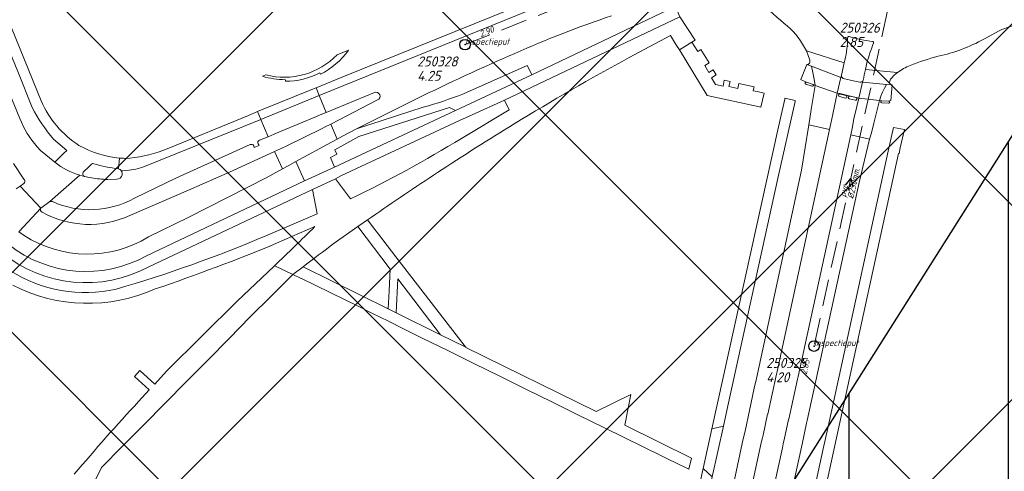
# Model space of a CAD drawing. Extents: x 148869 to 161638, y 453607 to 469810.
# Tile 415 of 656: x 154342 to 154527, y 463256 to 463341. Entities that reach past the tile are written whole.
import ezdxf

# ---------------------------------------------------------------- set-up
doc = ezdxf.new("R2010")
doc.units = 0
doc.header["$PDMODE"] = 32
doc.header["$PDSIZE"] = 2
doc.linetypes.add('RI-HWA', pattern=[7.4, 5, -2.4])
doc.layers.get('0').update_dxf_attribs({"linetype": 'CONTINUOUS'})
doc.layers.get('DEFPOINTS').update_dxf_attribs({"linetype": 'CONTINUOUS'})
for name, color, linetype in [('2023 hatch', 90, 'CONTINUOUS'), ('2024', 160, 'CONTINUOUS'), ('2024 hatch', 160, 'CONTINUOUS')]:
    doc.layers.add(name, color=color, linetype=linetype)
for name, color, linetype, lineweight in [('B-OI-RI-HWA-BOB-T18', 150, 'CONTINUOUS', 18), ('B-OI-RI-HWA-MATERIAAL-T18', 150, 'CONTINUOUS', 18), ('B-OI-RI-HWA-PUTDEKSELHOOGTE-T25', 150, 'CONTINUOUS', 25), ('B-OI-RI-HWA-PUTNUMMER-T25', 150, 'CONTINUOUS', 25), ('B-OI-RI-HWA_DIAMETER-T18', 150, 'CONTINUOUS', 18), ('B-OI-RI-HWA_RIOOLPUT-S', 150, 'CONTINUOUS', 25), ('B-OI-RI-HWA_TRANSPORTLEIDING-G', 150, 'RI-HWA', 18), ('B-OI-RI-STROOMRICHTING-S', 252, 'CONTINUOUS', 25), ('B-RO-VH-VERHARDING_ASFALT-GV', 251, 'CONTINUOUS', 18), ('B-RO-VH-VERHARDING_BEDRIJFSVLOERPLAAT-GV', 251, 'CONTINUOUS', 18), ('B-RO-VH-VERHARDING_SIERBESTRATING-GV', 251, 'CONTINUOUS', 18), ('B-RO-VH-VERHARDING_STRAATBAKSTEEN-GV', 251, 'CONTINUOUS', 18)]:
    doc.layers.add(name, color=color, linetype=linetype, lineweight=lineweight)
doc.styles.add('NLCS-ISO-M500-T18_CURSIEF', font='NLCS-ISO.ttf', dxfattribs={"oblique": 15, "height": 0.9})
doc.styles.add('NLCS-ISO-M750-T25_CURSIEF', font='NLCS-ISO.ttf', dxfattribs={"oblique": 15, "height": 1.875})

# ---------------------------------------------------------------- blocks, each defined once
blk = doc.blocks.new('ACMAP_ANN_TEMPLATE_hwa-diam')
at = {"color": 0, "linetype": 'ByBlock', "style": 'NLCS-ISO-M500-T18_CURSIEF', "oblique": 15}
blk.add_attdef('hwa-diam', (-3.7, -1.3), '', height=1.2, dxfattribs=at)
blk = doc.blocks.new('ACMAP_ANN_TEMPLATE_hwa-materiaal')
at = {"color": 0, "linetype": 'ByBlock', "style": 'NLCS-ISO-M500-T18_CURSIEF', "oblique": 15}
blk.add_attdef('hwa-mat', (-3.7, 0.2), '', height=1.2, dxfattribs=at)
blk = doc.blocks.new('ACMAP_ANN_TEMPLATE_hwa-nap-l')
at = {"color": 0, "linetype": 'ByBlock', "style": 'NLCS-ISO-M500-T18_CURSIEF', "oblique": 15}
blk.add_attdef('hwa-nap-l', (3.3, 0.2), '', height=1.2, dxfattribs=at)
blk = doc.blocks.new('ACMAP_ANN_TEMPLATE_hwa-nap-r')
at = {"color": 0, "linetype": 'ByBlock', "style": 'NLCS-ISO-M500-T18_CURSIEF', "oblique": 15}
blk.add_attdef('hwa-nap-r', (-5.6, 0.2), '', height=1.2, dxfattribs=at)
blk = doc.blocks.new('ACMAP_ANN_TEMPLATE_hwa-puth')
at = {"color": 0, "linetype": 'ByBlock', "style": 'NLCS-ISO-M750-T25_CURSIEF', "oblique": 15}
blk.add_attdef('hwa-puth', (-9, -6.8), '', height=1.88, dxfattribs=at)
blk = doc.blocks.new('ACMAP_ANN_TEMPLATE_hwa-putnr')
at = {"color": 0, "linetype": 'ByBlock', "style": 'NLCS-ISO-M750-T25_CURSIEF', "oblique": 15}
blk.add_attdef('hwa-putnr', (-9, -4.1), '', height=1.88, dxfattribs=at)
blk = doc.blocks.new('ACMAP_ANN_TEMPLATE_type knoop')
at = {"layer": 'DEFPOINTS', "style": 'NLCS-ISO-M500-T18_CURSIEF', "oblique": 15}
blk.add_attdef('type_knoop', (0, 0), '', height=1.2, dxfattribs=at)

msp = doc.modelspace()

# ---------------------------------------------------------------- hatches: boundary and pattern name
at = {"layer": '2023 hatch'}
h = msp.add_hatch(dxfattribs=at)
h.set_pattern_fill('L45L135', color=256, scale=49.98)
h.set_pattern_definition([(45, (0, 0), (-35.341197, 35.341197), []), (135, (0, 0), (-35.341197, -35.341197), [])])
h.paths.add_polyline_path([(155033.65, 463387.49), (154736.21, 463174.82), (154703.82, 463157.03), (154669.13, 463116.73), (154497.36, 463128.81), (154485.96, 463103.35), (154403, 462810.28), (154029.41, 462913.19), (153921.91, 462926.36), (153533.06, 462959.92), (153521.58, 463046.87), (153065.73, 463131.59), (152840.09, 463157.69), (152602.55, 463321.62), (152457.44, 463373.38), (152283.77, 463566.95), (152230.15, 463641.33), (152156.25, 463699.58), (152012.16, 463887.19), (152009.38, 463939.89), (151991.35, 464191.03), (152103.19, 464343.83), (152153.39, 464455.21), (152151.03, 464561.94), (152249.45, 464811.76), (152130.92, 465032.5), (152332.42, 465169.93), (152738.18, 465252.75), (152947.54, 465152.17), (153150.32, 465023.39), (153302.02, 464886.05), (153728.6, 464650.43), (153874.6, 464567.83), (153954.88, 464501.43), (153988.94, 464472.57), (154027.82, 464422.75), (154193.47, 464138.07), (154280.01, 463968.67), (154339.28, 463993.19), (154494.94, 463873.13), (154622.49, 463821.49), (154755.92, 463721.99), (154868.72, 463597.28)])
at = {"layer": '2024 hatch'}
h = msp.add_hatch(dxfattribs=at)
h.set_pattern_fill('ANSI31', color=256, scale=29.988, angle=45)
h.set_pattern_definition([(90, (0, 0), (-29.988, 0), [])])
h.paths.add_polyline_path([(154015.87, 462797.75), (154202.83, 462955.78), (154346.68, 463068.63), (154364.41, 463095.54), (154437.88, 463175.34), (154670.41, 463542.86), (154884.23, 463104.81), (154897.76, 462951.83), (154919.68, 462915.44), (155046.11, 462824.08), (155229.96, 462587.13), (155017.76, 462489.93), (155010.79, 462460.83), (155012.88, 462401.81), (154940.81, 462281.73), (154859.54, 462032.79), (154595.7, 462297.96), (154437.04, 462442.85), (154370.63, 462559.79), (154344.3, 462564.56), (154270.99, 462634.18), (154248.56, 462638.72)])

# ---------------------------------------------------------------- linework, layer by layer
at = {"layer": '2024', "flags": 128}
msp.add_lwpolyline([(154015.87, 462797.75), (154202.83, 462955.78), (154346.68, 463068.63), (154364.41, 463095.54), (154437.88, 463175.34), (154670.41, 463542.86), (154884.23, 463104.81), (154897.76, 462951.83), (154919.68, 462915.44), (155046.11, 462824.08), (155229.96, 462587.13), (155017.76, 462489.93), (155010.79, 462460.83), (155012.88, 462401.81), (154940.81, 462281.73), (154859.54, 462032.79), (154595.7, 462297.96), (154437.04, 462442.85), (154370.63, 462559.79), (154344.3, 462564.56), (154270.99, 462634.18), (154248.56, 462638.72)], close=True, dxfattribs=at)
at = {"layer": 'B-OI-RI-HWA_RIOOLPUT-S', "color": 251}
for p in [(154425.93, 463336.3), (154491.6, 463279.58)]:
    msp.add_point(p, dxfattribs=at)
at = {"layer": 'B-OI-RI-HWA_TRANSPORTLEIDING-G', "color": 251}
for p, q in [((154425.93, 463336.3), (154483.33, 463359.11)), ((154505.42, 463342.65), (154491.6, 463279.58))]:
    msp.add_line(p, q, dxfattribs=at)
at = {"layer": 'B-OI-RI-STROOMRICHTING-S', "color": 251}
msp.add_lwpolyline([(154497.49, 463309.86), (154498.51, 463311.11), (154498.9, 463309.55)], dxfattribs=at)
at = {"layer": 'B-RO-VH-VERHARDING_ASFALT-GV', "flags": 128}
for points in [[(154318.3, 463388.36), (154318.34, 463388.2), (154325.73, 463370.42), (154341.79, 463331.22), (154344.48, 463324.47)], [(154346.21, 463325.7), (154321.32, 463386.74)], [(154342.14, 463322.41), (154339.73, 463328.36), (154322.33, 463370.92), (154321.42, 463373.14)], [(154441.62, 463345.92), (154402.95, 463330.23), (154397.92, 463328.18), (154398.51, 463326.71), (154440.23, 463343.66), (154441.55, 463344.24), (154458.81, 463353.17), (154459.75, 463353.63), (154459.03, 463355), (154458.1, 463354.56)], [(154458.08, 463348.28), (154461.11, 463349.77), (154461.49, 463349.95), (154459.95, 463353.23), (154459.75, 463353.63), (154458.81, 463353.17), (154441.55, 463344.24), (154440.23, 463343.66), (154398.51, 463326.71), (154399.78, 463323.55), (154408.88, 463327.29)], [(154366.42, 463294.49), (154397.21, 463309.04), (154401.53, 463311.06), (154402.57, 463311.6), (154424.92, 463322.02), (154427.3, 463323.08), (154433.35, 463325.88), (154466.37, 463341.54), (154465.51, 463343.48), (154462.86, 463342.22), (154438.49, 463330.62), (154424.14, 463323.9), (154401.4, 463313.24), (154395.75, 463310.65), (154365.98, 463296.57)], [(154523.55, 463337.35), (154525.73, 463338.55)], [(154490.18, 463335.11), (154497.27, 463332.88), (154497.4, 463333.41)], [(154490.22, 463332.56), (154491.11, 463332.23), (154496.64, 463330.13), (154496.74, 463330.53), (154497.27, 463332.88), (154490.18, 463335.11), (154490.5, 463334.29), (154490.76, 463333.59)], [(154497.4, 463333.41), (154497.27, 463332.88), (154496.74, 463330.53)], [(154501.26, 463331.63), (154507.32, 463331.04)], [(154506.14, 463329.99), (154506.7, 463330.53), (154507.32, 463331.04), (154501.26, 463331.63)], [(154490.08, 463328.87), (154491.25, 463328.46)], [(154491.41, 463328.82), (154490.17, 463329.26)], [(154496.74, 463330.53), (154496.64, 463330.13), (154495.94, 463327.2)], [(154497.1, 463329.96), (154499.25, 463329.46), (154500.24, 463329.26)], [(154500.24, 463329.26), (154499.25, 463329.46), (154497.1, 463329.96)], [(154500.01, 463326.23), (154500.74, 463329.22), (154500.85, 463329.62)], [(154500.85, 463329.62), (154500.74, 463329.22), (154505.25, 463328.82), (154506.18, 463328.73)], [(154505.25, 463328.82), (154504.83, 463328.11), (154504.46, 463327.36), (154504.15, 463326.59), (154503.91, 463325.79), (154504.36, 463325.76), (154505.63, 463325.69), (154506.06, 463325.77), (154506.28, 463328.73)], [(154506.18, 463328.73), (154505.25, 463328.82)], [(154409.49, 463325.89), (154400.67, 463321.36), (154401.9, 463318.51), (154402.9, 463319.07), (154405.48, 463320.48), (154416.78, 463326.09)], [(154496.39, 463326.53), (154497.51, 463326.26)], [(154497.61, 463326.72), (154496.46, 463327.01)], [(154498.22, 463326.11), (154499.33, 463325.86)], [(154499.49, 463326.33), (154498.3, 463326.58)], [(154504.34, 463325.36), (154505.62, 463325.3)], [(154505.63, 463325.69), (154504.36, 463325.76)], [(154361.26, 463312.53), (154361.46, 463312.53), (154362.72, 463312.66), (154363.97, 463312.88), (154365.31, 463313.22), (154387.5, 463322.24), (154386.87, 463323.7), (154385.21, 463323), (154370.19, 463316.85), (154369.08, 463316.41)], [(154387.23, 463318.31), (154388.9, 463318.96), (154387.5, 463322.24), (154365.31, 463313.22), (154363.97, 463312.88), (154362.72, 463312.66), (154361.46, 463312.53), (154361.26, 463312.53)], [(154474.06, 463226.16), (154474.1, 463226.33), (154475.58, 463233.17), (154478.59, 463247.03), (154478.68, 463247.67), (154481.66, 463261.35), (154481.92, 463262.34), (154482.02, 463262.81), (154482.03, 463262.82), (154482.84, 463266.78), (154482.9, 463266.77), (154484.53, 463274.32), (154484.63, 463274.78), (154494.52, 463320.34), (154490.63, 463321.22), (154489.24, 463312.66), (154480.75, 463273.47), (154480.36, 463271.64), (154479.46, 463267.46), (154478.61, 463263.57), (154478.29, 463262.11), (154476.55, 463254.15), (154474.7, 463245.64), (154473.46, 463239.99)], [(154485.85, 463216.47), (154496.15, 463263.73), (154507.5, 463315.81), (154507.6, 463315.8), (154507.83, 463316.86), (154508.61, 463320.32), (154506.56, 463320.72), (154505.55, 463316.24), (154494.19, 463264.15), (154493.34, 463260.24), (154483.89, 463216.9)], [(154348.53, 463318.52), (154351.01, 463316.41), (154350.46, 463315.88)], [(154484.06, 463236.9), (154489.34, 463261.15), (154490.19, 463265.06), (154490.3, 463265.6), (154500.08, 463310.35), (154502.04, 463318.52), (154498.51, 463319.34), (154488.61, 463273.86), (154488.5, 463273.38), (154486.85, 463265.83), (154486.82, 463265.84), (154486.81, 463265.79), (154485.96, 463261.94), (154485.96, 463261.92), (154485.81, 463261.24), (154485.77, 463261.16), (154485.64, 463260.45), (154482.65, 463246.77)], [(154348.73, 463314.19), (154346.07, 463316.41), (154345.44, 463317.07)], [(154366.4, 463300.12), (154373.83, 463303.76), (154388.51, 463311.23), (154391.59, 463312.94), (154390.07, 463316.19), (154381.59, 463312.32), (154373.92, 463308.91), (154362.89, 463304.17)], [(154363.72, 463307.4), (154371.52, 463311.15), (154385.52, 463317.49)], [(154386.21, 463317.28), (154386.28, 463316.97), (154387.17, 463317.34), (154386.99, 463317.61)], [(154350.46, 463315.88), (154350.07, 463315.5), (154348.73, 463314.19)], [(154360.89, 463314.97), (154360.7, 463312.93)], [(154360.7, 463312.93), (154360.89, 463314.97)], [(154340.95, 463313.94), (154342.92, 463311.01), (154343.02, 463310.87)], [(154354.11, 463312.32), (154355.21, 463313.4), (154355.67, 463313.84)], [(154342.89, 463310.16), (154342.24, 463309.69), (154346.11, 463305.53), (154347.8, 463306.76), (154353.45, 463311.74)], [(154354.33, 463311.52), (154353.45, 463311.74), (154347.8, 463306.76)], [(154353.45, 463311.74), (154354.33, 463311.52)], [(154360.4, 463310.97), (154358.7, 463310.95)], [(154341.96, 463301.1), (154346.11, 463305.53), (154342.24, 463309.69), (154341.47, 463309.15)], [(154346.11, 463305.53), (154341.96, 463301.1), (154342.96, 463300.4)]]:
    msp.add_lwpolyline(points, dxfattribs=at)
at = {"layer": 'B-RO-VH-VERHARDING_ASFALT-GV'}
for points in [[(154481.34, 463344.48, 0.02481), (154486.62, 463339.81)], [(154435.29, 463334.65, -0.021765), (154453.48, 463341.74)], [(154525.73, 463338.55, -0.084961), (154530.65, 463340.22)], [(154486.62, 463339.81, -0.088341), (154490.18, 463335.11)], [(154497.92, 463337.61, -0.060872), (154497.4, 463333.41)], [(154497.4, 463333.41, 0.060872), (154497.92, 463337.61)], [(154498.2, 463337.82, 0.597495), (154497.92, 463337.61)], [(154497.92, 463337.61, -0.597495), (154498.2, 463337.82)], [(154502.64, 463336.89, -0.037134), (154498.2, 463337.82)], [(154498.2, 463337.82, 0.037134), (154502.64, 463336.89)], [(154501.54, 463332.87, -0.027092), (154502.8, 463336.61)], [(154502.8, 463336.61, 0.027092), (154501.54, 463332.87)], [(154502.8, 463336.61, 0.363938), (154502.64, 463336.89)], [(154502.64, 463336.89, -0.363938), (154502.8, 463336.61)], [(154514.93, 463334.12, 0.075697), (154523.55, 463337.35)], [(154416.78, 463326.09, -0.011893), (154435.29, 463334.65)], [(154490.74, 463332.8, -0.326256), (154490.22, 463332.56)], [(154490.76, 463333.59, -0.169431), (154490.74, 463332.8)], [(154501.26, 463331.63, -0.004796), (154501.54, 463332.87)], [(154501.54, 463332.87, 0.004796), (154501.26, 463331.63)], [(154509.68, 463332.39, -0.027373), (154514.93, 463334.12)], [(154500.85, 463329.62, -0.008023), (154501.26, 463331.63)], [(154501.26, 463331.63, 0.008023), (154500.85, 463329.62)], [(154507.32, 463331.04, -0.065943), (154509.68, 463332.39)], [(154490.17, 463329.26, 1.004932), (154490.08, 463328.87)], [(154496.74, 463330.53, 0.390096), (154497.1, 463329.96)], [(154497.1, 463329.96, -0.390096), (154496.74, 463330.53)], [(154500.24, 463329.26, 0.372177), (154500.85, 463329.62)], [(154500.85, 463329.62, -0.372177), (154500.24, 463329.26)], [(154505.79, 463329.23, -0.163634), (154506.14, 463329.99)], [(154506.18, 463328.73, -0.363858), (154505.79, 463329.23)], [(154408.88, 463327.29, -0.983384), (154409.49, 463325.89)], [(154491.25, 463328.46, 0.905271), (154491.41, 463328.82)], [(154495.94, 463327.2, -0.000698), (154500.01, 463326.23)], [(154506.28, 463328.73, -0.053153), (154506.18, 463328.73)], [(154353.29, 463317.35, -0.149729), (154346.21, 463325.7)], [(154496.46, 463327.01, 0.939438), (154496.39, 463326.53)], [(154497.51, 463326.26, 0.938399), (154497.61, 463326.72)], [(154498.3, 463326.58, 0.980911), (154498.22, 463326.11)], [(154499.33, 463325.86, 0.968959), (154499.49, 463326.33)], [(154504.36, 463325.76, 1.014982), (154504.34, 463325.36)], [(154505.62, 463325.3, 1.068874), (154505.63, 463325.69)], [(154344.48, 463324.47, 0.061539), (154348.53, 463318.52)], [(154345.44, 463317.07, -0.082712), (154342.14, 463322.41)], [(154386.99, 463317.61, -0.419205), (154387.23, 463318.31)], [(154360.89, 463314.97, -0.107429), (154353.29, 463317.35)], [(154369.08, 463316.41, -0.078478), (154361.95, 463314.9)], [(154385.52, 463317.49, -0.377315), (154386.21, 463317.28)], [(154348.73, 463314.19, 0.101667), (154353.45, 463311.74)], [(154353.45, 463311.74, -0.101667), (154348.73, 463314.19)], [(154361.95, 463314.9, -0.015125), (154360.89, 463314.97)], [(154354.33, 463311.52, -0.572682), (154354.11, 463312.32)], [(154355.67, 463313.84, -0.235516), (154356.06, 463313.88)], [(154356.06, 463313.88, 0.035372), (154360.7, 463312.93)], [(154360.7, 463312.93, -0.176326), (154361.26, 463312.53)], [(154361.26, 463312.53, -0.188053), (154361.42, 463311.81)], [(154343.02, 463310.87, -0.391325), (154342.89, 463310.16)], [(154355.64, 463311.22, -0.029038), (154354.33, 463311.52)], [(154358.7, 463310.95, -0.041082), (154355.64, 463311.22)], [(154361.42, 463311.81, -0.376006), (154360.4, 463310.97)], [(154347.8, 463306.76, -0.122677), (154348.34, 463306.76)], [(154348.34, 463306.76, 0.236657), (154363.72, 463307.4)], [(154346.35, 463304.79, -0.463126), (154346.11, 463305.53)], [(154362.89, 463304.17, -0.241175), (154346.35, 463304.79)], [(154342.96, 463300.4, 0.287719), (154366.4, 463300.12)], [(154365.98, 463296.57, -0.304139), (154340.08, 463298.68)], [(154338.8, 463297.17, 0.304542), (154366.42, 463294.49)]]:
    msp.add_lwpolyline(points, format="xyb", dxfattribs=at)
at = {"layer": 'B-RO-VH-VERHARDING_ASFALT-GV', "flags": 128}
for points in [[(154491.11, 463332.23), (154490.22, 463332.56), (154489.08, 463329.74), (154489.07, 463329.73), (154490.17, 463329.26), (154491.41, 463328.82), (154491.81, 463328.62), (154491.61, 463329.83), (154491.38, 463331.03)], [(154491.11, 463332.23), (154491.38, 463331.03), (154491.61, 463329.83), (154491.81, 463328.62), (154495.94, 463327.2), (154496.64, 463330.13)], [(154503.91, 463325.79), (154504.15, 463326.59), (154504.46, 463327.36), (154504.83, 463328.11), (154505.25, 463328.82), (154500.74, 463329.22), (154500.01, 463326.23)], [(154386.87, 463323.7), (154387.5, 463322.24), (154398.51, 463326.71), (154397.92, 463328.18), (154396.81, 463327.74), (154387.98, 463324.17)], [(154495.11, 463323.21), (154495.94, 463327.2), (154491.81, 463328.62), (154491.08, 463324.12), (154490.8, 463322.42), (154490.63, 463321.22), (154494.52, 463320.34), (154494.78, 463321.49)], [(154391.36, 463320.03), (154397.96, 463322.78), (154398.67, 463323.09), (154399.78, 463323.55), (154398.51, 463326.71), (154387.5, 463322.24), (154388.9, 463318.96), (154390.03, 463319.45)], [(154475.39, 463268.34), (154484.87, 463311.45), (154488.02, 463325.61), (154488.06, 463325.79), (154486.11, 463326.22), (154486.07, 463326.02), (154484.92, 463320.83), (154472.39, 463263.98), (154474.54, 463264.48)], [(154502.83, 463321.51), (154503.91, 463325.79), (154500.01, 463326.23), (154499.1, 463322.32), (154498.78, 463320.51), (154498.51, 463319.34), (154502.04, 463318.52), (154502.38, 463319.72)], [(154398.91, 463320.47), (154392.52, 463317.33), (154391.18, 463316.72), (154390.07, 463316.19), (154391.59, 463312.94), (154392.63, 463313.51), (154394.11, 463314.31), (154400.81, 463317.94), (154401.9, 463318.51), (154400.67, 463321.36), (154399.59, 463320.81)], [(154472.45, 463255), (154474.54, 463264.48), (154472.39, 463263.98), (154470.76, 463256.54)], [(154460.38, 463209.28), (154460.39, 463209.28), (154462.34, 463208.86), (154472.45, 463255), (154470.76, 463256.54)]]:
    msp.add_lwpolyline(points, close=True, dxfattribs=at)
at = {"layer": 'B-RO-VH-VERHARDING_BEDRIJFSVLOERPLAAT-GV'}
for points in [[(154398.72, 463330.72, 0.121811), (154404.01, 463335.27)], [(154401.87, 463334.39, -0.26954), (154388.44, 463330.61)], [(154392.13, 463329.42, 0.120384), (154398.6, 463330.98)], [(154387.8, 463330.35, 0.071699), (154392.13, 463329.71)]]:
    msp.add_lwpolyline(points, format="xyb", dxfattribs=at)
at = {"layer": 'B-RO-VH-VERHARDING_BEDRIJFSVLOERPLAAT-GV', "flags": 128}
for points in [[(154404.01, 463335.27), (154401.87, 463334.39)], [(154398.6, 463330.98), (154398.72, 463330.72)], [(154388.44, 463330.61), (154387.8, 463330.35)], [(154392.13, 463329.71), (154392.13, 463329.42)]]:
    msp.add_lwpolyline(points, dxfattribs=at)
at = {"layer": 'B-RO-VH-VERHARDING_SIERBESTRATING-GV', "flags": 128}
msp.add_lwpolyline([(154482.18, 463327.2), (154480.9, 463327.48), (154480.17, 463327.64), (154480.23, 463327.93), (154480.33, 463328.34), (154477.43, 463328.99), (154477.23, 463328.05), (154475.57, 463328.4), (154475.79, 463329.35), (154474.71, 463329.59), (154474.48, 463328.51), (154473.06, 463328.83), (154472.29, 463330.04), (154473.21, 463330.63), (154472.64, 463331.58), (154471.81, 463331.07), (154471.02, 463332.36), (154471.86, 463332.86), (154470.32, 463335.39), (154469.7, 463335.01), (154468.62, 463336.77), (154466.26, 463335.33), (154471.48, 463326.71), (154481.35, 463324.57), (154481.6, 463324.52)], close=True, dxfattribs=at)
at = {"layer": 'B-RO-VH-VERHARDING_STRAATBAKSTEEN-GV', "flags": 128}
for points in [[(154456.84, 463333.9), (154464.57, 463338.04), (154465.71, 463336.12), (154466.26, 463335.33), (154468.62, 463336.77), (154469.24, 463337.15), (154466.37, 463341.54), (154433.35, 463325.88), (154434.21, 463324.04), (154425.27, 463318.64)], [(154418.08, 463324.52), (154405.48, 463320.48), (154402.9, 463319.07), (154401.9, 463318.51), (154400.81, 463317.94), (154394.11, 463314.31), (154395.75, 463310.65), (154401.4, 463313.24), (154400.62, 463315.08), (154401.79, 463315.71), (154401.41, 463316.53), (154405.92, 463319.01), (154423.01, 463324.5), (154424.14, 463323.9), (154438.49, 463330.62), (154438.17, 463331.3), (154437.63, 463332.4), (154425.65, 463327.06)], [(154419.97, 463311.72), (154420.73, 463312.22)], [(154404.39, 463307.28), (154401.53, 463311.06), (154397.21, 463309.04), (154398.09, 463304.44), (154388.48, 463300.34)], [(154401.31, 463298.92), (154405.75, 463302.07), (154407.59, 463303.32)], [(154390.48, 463298.92), (154397.67, 463302.06)], [(154352.45, 463246.54), (154355.03, 463251.73), (154356.5, 463254.69), (154357.52, 463256.74), (154361.51, 463260.77), (154365.51, 463264.79), (154369.5, 463268.85), (154373.52, 463272.89), (154377.54, 463276.96), (154381.54, 463281.01), (154385.53, 463285.08), (154389.51, 463289.06), (154393.52, 463293.07), (154390.14, 463294.69), (154390.09, 463294.71), (154388.82, 463293.5), (154383.04, 463288), (154376.48, 463281.49), (154369.78, 463274.84), (154367.54, 463272.42), (154364.77, 463275), (154363.77, 463273.86), (154366.52, 463271.32), (154364.49, 463269.14)], [(154390.09, 463294.71), (154390.14, 463294.69), (154393.52, 463293.07), (154395.47, 463294.49)]]:
    msp.add_lwpolyline(points, dxfattribs=at)
at = {"layer": 'B-RO-VH-VERHARDING_STRAATBAKSTEEN-GV'}
for points in [[(154435.18, 463321.41, -0.012202), (154456.84, 463333.9)], [(154425.65, 463327.06, -0.025243), (154418.08, 463324.52)], [(154420.73, 463312.22, -0.006854), (154435.18, 463321.41)], [(154425.27, 463318.64, -0.023975), (154404.39, 463307.28)], [(154407.59, 463303.32, -0.007084), (154419.97, 463311.72)], [(154397.67, 463302.06, -0.004624), (154390.09, 463294.71)], [(154388.48, 463300.34, -0.030716), (154360.29, 463290.32)], [(154367.6, 463290.33, 0.016517), (154390.48, 463298.92)], [(154395.47, 463294.49, -0.007771), (154401.31, 463298.92)], [(154360.29, 463290.32, -0.198712), (154340.32, 463293.77)], [(154340.86, 463291.02, 0.2281), (154367.6, 463290.33)], [(154364.49, 463269.14, 0.011965), (154352.42, 463255.47)]]:
    msp.add_lwpolyline(points, format="xyb", dxfattribs=at)
at = {"layer": 'B-RO-VH-VERHARDING_STRAATBAKSTEEN-GV', "flags": 128}
for points in [[(154411.64, 463289.95), (154411.48, 463286.59), (154412.97, 463285.85), (154413.28, 463292.25), (154421.31, 463281.72), (154426.06, 463279.37), (154425.75, 463279.75), (154412.94, 463296.4), (154409.66, 463300.66), (154408.98, 463301.53), (154407.59, 463303.32), (154405.75, 463302.07), (154411.87, 463294.05)], [(154405.92, 463287.02), (154408.37, 463285.8), (154411.52, 463284.29), (154412.88, 463283.58), (154412.87, 463283.56), (154417.77, 463281.14), (154422.67, 463278.73), (154427.57, 463276.32), (154432.47, 463273.9), (154437.36, 463271.49), (154442.26, 463269.07), (154447.16, 463266.66), (154452.02, 463264.27), (154452.02, 463264.25), (154466.69, 463257.06), (154466.9, 463256.96), (154468.05, 463256.39), (154468.51, 463258.48), (154456.02, 463264.67), (154455.99, 463264.68), (154457.11, 463270.47), (154450.58, 463267.24), (154426.09, 463279.33), (154426.09, 463279.34), (154426.06, 463279.37), (154421.31, 463281.72), (154421.33, 463281.7), (154412.97, 463285.84), (154412.97, 463285.85), (154411.48, 463286.59), (154411.48, 463286.57), (154395.47, 463294.49), (154393.52, 463293.07), (154395.13, 463292.29), (154395.14, 463292.31)]]:
    msp.add_lwpolyline(points, close=True, dxfattribs=at)

# ---------------------------------------------------------------- block references
at = {"layer": 'B-OI-RI-HWA-BOB-T18', "color": 251}
for name, p, rotation, values in [('ACMAP_ANN_TEMPLATE_hwa-nap-l', (154425.93, 463336.3), 21.67221773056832, {'hwa-nap-l': '2.90'}), ('ACMAP_ANN_TEMPLATE_hwa-nap-r', (154491.6, 463279.58), 77.64059487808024, {'hwa-nap-r': '2.85'})]:
    msp.add_blockref(name, p, dxfattribs=dict(at, rotation=rotation)).add_auto_attribs(values)
at = {"layer": 'B-OI-RI-HWA-MATERIAAL-T18', "color": 251, "rotation": 77.64059487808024}
msp.add_blockref('ACMAP_ANN_TEMPLATE_hwa-materiaal', (154498.51, 463311.11), dxfattribs=at).add_auto_attribs({'hwa-mat': 'pvc'})
at = {"layer": 'B-OI-RI-HWA-PUTDEKSELHOOGTE-T25', "color": 251}
for p, values in [((154505.42, 463342.65), {'hwa-puth': '2.85'}), ((154425.93, 463336.3), {'hwa-puth': '4.25'}), ((154491.6, 463279.58), {'hwa-puth': '4.20'})]:
    msp.add_blockref('ACMAP_ANN_TEMPLATE_hwa-puth', p, dxfattribs=at).add_auto_attribs(values)
at = {"layer": 'B-OI-RI-HWA-PUTNUMMER-T25', "color": 251}
for p, values in [((154505.42, 463342.65), {'hwa-putnr': '250326'}), ((154425.93, 463336.3), {'hwa-putnr': '250328'}), ((154491.6, 463279.58), {'hwa-putnr': '250325'})]:
    msp.add_blockref('ACMAP_ANN_TEMPLATE_hwa-putnr', p, dxfattribs=at).add_auto_attribs(values)
at = {"layer": 'B-OI-RI-HWA_DIAMETER-T18', "color": 251, "rotation": 77.64059487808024}
msp.add_blockref('ACMAP_ANN_TEMPLATE_hwa-diam', (154498.51, 463311.11), dxfattribs=at).add_auto_attribs({'hwa-diam': '%%c250mm.'})
at = {"layer": 'DEFPOINTS'}
for p in [(154425.93, 463336.3), (154491.6, 463279.58)]:
    msp.add_blockref('ACMAP_ANN_TEMPLATE_type knoop', p, dxfattribs=at).add_auto_attribs({'type_knoop': 'inspectieput'})

doc.saveas('drawing.dxf')
